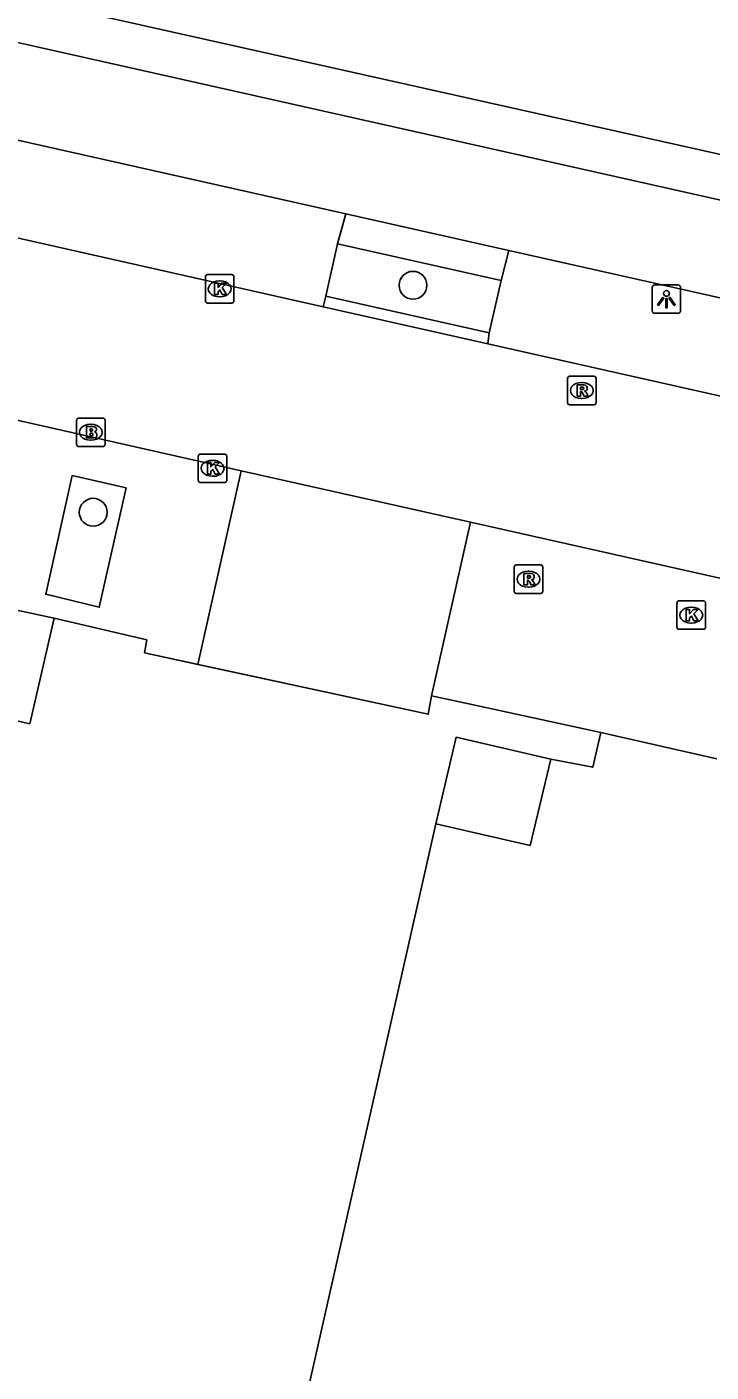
# Model space of a CAD drawing. Extents: x 161771 to 163125, y 382479 to 383177.
# Drawn here: x 162426.77 to 162450.79, y 382973.94 to 383021.17 of the extents above; entities that cross this region are included whole.
import ezdxf

# ---------------------------------------------------------------- set-up
doc = ezdxf.new("R2010")
doc.units = 0
for name, color, linetype in [('IMGEO_Boom', 7, 'Continuous'), ('IMGEO_Brandkraan', 7, 'Continuous'), ('IMGEO_Fietspad_gesloten', 7, 'Continuous'), ('IMGEO_Hek', 7, 'Continuous'), ('IMGEO_Kolk', 7, 'Continuous'), ('IMGEO_Lichtpunt', 7, 'Continuous'), ('IMGEO_Pand', 7, 'Continuous'), ('IMGEO_Pand_overbouw', 7, 'Continuous'), ('IMGEO_Parkeervlak_open', 7, 'Continuous'), ('IMGEO_Rijbaan_lokaal_gesloten', 7, 'Continuous'), ('IMGEO_Rioolput', 7, 'Continuous'), ('IMGEO_Voetpad_open', 7, 'Continuous')]:
    doc.layers.add(name, color=color, linetype=linetype)

msp = doc.modelspace()

# ---------------------------------------------------------------- linework, layer by layer
at = {"layer": 'IMGEO_Boom'}
for centre in [(162440.329, 383012.095), (162429.101, 383004.126)]:
    msp.add_circle(centre, 0.489, dxfattribs=at)
at = {"layer": 'IMGEO_Brandkraan'}
for p, q in [((162428.517, 383006.507), (162428.517, 383007.359)), ((162428.592, 383007.433), (162429.444, 383007.433)), ((162429.518, 383007.359), (162429.518, 383006.507)), ((162429.005, 383007.213), (162429.03, 383007.213)), ((162429.444, 383006.433), (162428.592, 383006.433)), ((162429.028, 383006.653), (162429.003, 383006.653))]:
    msp.add_line(p, q, dxfattribs=at)
for points in [[(162428.517, 383006.507), (162428.517, 383007.359)], [(162428.592, 383007.433), (162429.444, 383007.433)], [(162429.518, 383007.359), (162429.518, 383006.507)], [(162428.865, 383007.133), (162428.865, 383006.733), (162429.078, 383006.733)], [(162429.096, 383007.133), (162428.865, 383007.133)], [(162429.044, 383007.052), (162428.99, 383007.052), (162428.99, 383006.976)], [(162428.99, 383006.976), (162429.043, 383006.976)], [(162429.052, 383006.9), (162428.99, 383006.9), (162428.99, 383006.819)], [(162429.444, 383006.433), (162428.592, 383006.433)], [(162428.99, 383006.819), (162429.052, 383006.819)]]:
    msp.add_lwpolyline(points, dxfattribs=at)
for centre, radius, start, end in [((162428.594, 383007.357), 0.0765, 91.552, 178.448), ((162428.594, 383007.357), 0.0765, 91.552, 178.448), ((162429.442, 383007.357), 0.0765, 1.552, 88.448), ((162429.442, 383007.357), 0.0765, 1.552, 88.448), ((162429.045, 383007.014), 0.0379, 267.8285, 90.9355), ((162429.053, 383006.859), 0.0404, 269.8759, 90.5077), ((162429.1, 383006.988), 0.145, 59.4692, 91.5367), ((162429.125, 383007.035), 0.0922, 285.5137, 58.1501), ((162429.13, 383006.843), 0.105, 301.3115, 78.989), ((162428.594, 383006.509), 0.0765, 181.552, 268.448), ((162428.594, 383006.509), 0.0765, 181.552, 268.448), ((162429.084, 383006.984), 0.251, 268.6676, 293.5347), ((162429.442, 383006.509), 0.0765, 271.552, 358.448), ((162429.442, 383006.509), 0.0765, 271.552, 358.448)]:
    msp.add_arc(centre, radius, start, end, dxfattribs=at)
for centre, major_axis, ratio, start_param, end_param in [((162429.004, 383006.933), (-0.387, 0.002), 0.722429, 4.712389, 7.853982), ((162429.029, 383006.933), (-0.39, 0.002), 0.717154, 1.570796, 4.712389)]:
    msp.add_ellipse(centre, major_axis=major_axis, ratio=ratio, start_param=start_param, end_param=end_param, dxfattribs=at)
at = {"layer": 'IMGEO_Fietspad_gesloten'}
for points in [[(162412.703, 383023.699), (162692.17, 382961.036), (162786.206, 382939.932), (162862.311, 382922.904), (162982.112, 382896.093), (163063.024, 382878.031), (163074.368, 382875.36), (163078.832, 382874.349)], [(162437.969, 383014.606), (162411.999, 383020.435)], [(162437.969, 383014.606), (162443.699, 383013.32)], [(162443.699, 383013.32), (162462.319, 383009.141)]]:
    msp.add_lwpolyline(points, dxfattribs=at)
at = {"layer": 'IMGEO_Hek'}
for points in [[(162427.737, 383000.408), (162430.979, 382999.645), (162430.897, 382999.192), (162440.866, 382997.033), (162440.984, 382997.681), (162442.122, 382997.433)], [(162442.122, 382997.433), (162446.924, 382996.388)]]:
    msp.add_lwpolyline(points, dxfattribs=at)
at = {"layer": 'IMGEO_Kolk'}
for p, q in [((162433.042, 383011.545), (162433.042, 383012.397)), ((162433.117, 383012.471), (162433.969, 383012.471)), ((162433.53, 383012.251), (162433.555, 383012.251)), ((162434.043, 383012.397), (162434.043, 383011.545)), ((162433.553, 383011.691), (162433.528, 383011.691)), ((162433.969, 383011.471), (162433.117, 383011.471)), ((162432.792, 383005.242), (162432.792, 383006.094)), ((162432.867, 383006.168), (162433.719, 383006.168)), ((162433.28, 383005.948), (162433.305, 383005.948)), ((162433.793, 383006.094), (162433.793, 383005.242)), ((162433.719, 383005.168), (162432.867, 383005.168)), ((162433.303, 383005.388), (162433.278, 383005.388)), ((162449.597, 383000.09), (162449.597, 383000.942)), ((162449.672, 383001.016), (162450.524, 383001.016)), ((162450.085, 383000.796), (162450.11, 383000.796)), ((162450.598, 383000.942), (162450.598, 383000.09)), ((162450.524, 383000.016), (162449.672, 383000.016)), ((162450.108, 383000.236), (162450.083, 383000.236))]:
    msp.add_line(p, q, dxfattribs=at)
for points in [[(162433.042, 383011.545), (162433.042, 383012.397)], [(162433.117, 383012.471), (162433.969, 383012.471)], [(162433.363, 383012.171), (162433.486, 383012.171), (162433.486, 383012.02), (162433.616, 383012.171), (162433.78, 383012.171), (162433.634, 383012.02), (162433.787, 383011.771), (162433.635, 383011.771), (162433.55, 383011.935), (162433.486, 383011.868), (162433.486, 383011.771), (162433.363, 383011.771), (162433.363, 383012.171)], [(162434.043, 383012.397), (162434.043, 383011.545)], [(162433.969, 383011.471), (162433.117, 383011.471)], [(162432.792, 383005.242), (162432.792, 383006.094)], [(162432.867, 383006.168), (162433.719, 383006.168)], [(162433.793, 383006.094), (162433.793, 383005.242)], [(162433.113, 383005.868), (162433.236, 383005.868), (162433.236, 383005.717), (162433.366, 383005.868), (162433.53, 383005.868), (162433.384, 383005.717), (162433.537, 383005.468), (162433.385, 383005.468), (162433.3, 383005.632), (162433.236, 383005.565), (162433.236, 383005.468), (162433.113, 383005.468), (162433.113, 383005.868)], [(162433.719, 383005.168), (162432.867, 383005.168)], [(162449.597, 383000.09), (162449.597, 383000.942)], [(162449.672, 383001.016), (162450.524, 383001.016)], [(162450.598, 383000.942), (162450.598, 383000.09)], [(162449.918, 383000.716), (162450.041, 383000.716), (162450.041, 383000.565), (162450.171, 383000.716), (162450.335, 383000.716), (162450.189, 383000.565), (162450.342, 383000.316), (162450.19, 383000.316), (162450.105, 383000.48), (162450.041, 383000.413), (162450.041, 383000.316), (162449.918, 383000.316), (162449.918, 383000.716)], [(162450.524, 383000.016), (162449.672, 383000.016)]]:
    msp.add_lwpolyline(points, dxfattribs=at)
for centre, start, end in [((162433.119, 383012.395), 91.552, 178.448), ((162433.119, 383012.395), 91.552, 178.448), ((162433.967, 383012.395), 1.552, 88.448), ((162433.967, 383012.395), 1.552, 88.448), ((162433.119, 383011.547), 181.552, 268.448), ((162433.119, 383011.547), 181.552, 268.448), ((162433.967, 383011.547), 271.552, 358.448), ((162433.967, 383011.547), 271.552, 358.448), ((162432.869, 383006.092), 91.552, 178.448), ((162432.869, 383006.092), 91.552, 178.448), ((162433.717, 383006.092), 1.552, 88.448), ((162433.717, 383006.092), 1.552, 88.448), ((162432.869, 383005.244), 181.552, 268.448), ((162432.869, 383005.244), 181.552, 268.448), ((162433.717, 383005.244), 271.552, 358.448), ((162433.717, 383005.244), 271.552, 358.448), ((162449.674, 383000.94), 91.552, 178.448), ((162449.674, 383000.94), 91.552, 178.448), ((162450.522, 383000.94), 1.552, 88.448), ((162450.522, 383000.94), 1.552, 88.448), ((162449.674, 383000.092), 181.552, 268.448), ((162449.674, 383000.092), 181.552, 268.448), ((162450.522, 383000.092), 271.552, 358.448), ((162450.522, 383000.092), 271.552, 358.448)]:
    msp.add_arc(centre, 0.0765, start, end, dxfattribs=at)
for centre, major_axis, ratio, start_param, end_param in [((162433.529, 383011.971), (-0.387, 0.002), 0.722429, 4.712389, 7.853982), ((162433.554, 383011.971), (-0.39, 0.002), 0.717154, 1.570796, 4.712389), ((162433.279, 383005.668), (-0.387, 0.002), 0.722429, 4.712389, 7.853982), ((162433.304, 383005.668), (-0.39, 0.002), 0.717154, 1.570796, 4.712389), ((162450.084, 383000.516), (-0.387, 0.002), 0.722429, 4.712389, 7.853982), ((162450.109, 383000.516), (-0.39, 0.002), 0.717154, 1.570796, 4.712389)]:
    msp.add_ellipse(centre, major_axis=major_axis, ratio=ratio, start_param=start_param, end_param=end_param, dxfattribs=at)
at = {"layer": 'IMGEO_Lichtpunt'}
for p, q in [((162449.628, 383012.106), (162448.82, 383012.106)), ((162449.628, 383012.106), (162448.82, 383012.106)), ((162448.726, 383012.011), (162448.726, 383011.204)), ((162448.726, 383012.011), (162448.726, 383011.204)), ((162449.722, 383011.204), (162449.722, 383012.011)), ((162449.722, 383011.204), (162449.722, 383012.011)), ((162448.82, 383011.11), (162449.628, 383011.11)), ((162448.82, 383011.11), (162449.628, 383011.11))]:
    msp.add_line(p, q, dxfattribs=at)
for points in [[(162449.1, 383011.675), (162449.139, 383011.647), (162448.951, 383011.385), (162448.913, 383011.412), (162449.1, 383011.675)], [(162449.202, 383011.627), (162449.249, 383011.627), (162449.249, 383011.305), (162449.202, 383011.305), (162449.202, 383011.627)], [(162449.312, 383011.647), (162449.35, 383011.674), (162449.537, 383011.412), (162449.498, 383011.384), (162449.312, 383011.647)]]:
    msp.add_lwpolyline(points, dxfattribs=at)
msp.add_circle((162449.225, 383011.809), 0.0994, dxfattribs=at)
for centre, start, end in [((162448.82, 383012.011), 90, 180), ((162448.82, 383012.011), 90, 180), ((162449.628, 383012.011), 0, 90), ((162449.628, 383012.011), 0, 90), ((162448.82, 383011.204), 180, 270), ((162448.82, 383011.204), 180, 270), ((162449.628, 383011.204), 270, 0), ((162449.628, 383011.204), 270, 360)]:
    msp.add_arc(centre, 0.0946, start, end, dxfattribs=at)
at = {"layer": 'IMGEO_Pand'}
for points in [[(162427.737, 383000.408), (162426.872, 382996.7), (162425.17, 382997.1), (162420.336, 382975.791), (162420.072, 382974.641), (162423.283, 382973.906), (162421.181, 382964.873), (162418.053, 382965.612), (162413.727, 382946.579), (162391.462, 382951.81), (162400.648, 382992.516), (162403.248, 382991.93), (162402.89, 382990.344), (162418.402, 382986.844), (162421.298, 382999.68), (162424.893, 382998.862), (162424.986, 382999.261), (162425.371, 383000.912)], [(162425.371, 383000.912), (162427.737, 383000.408)], [(162470.506, 382991.078), (162469.413, 382986.144), (162470.866, 382985.851), (162459.739, 382936.442), (162429.828, 382943.143), (162441.132, 382993.188), (162444.442, 382992.423), (162445.165, 382995.456), (162446.641, 382995.175), (162446.924, 382996.388)], [(162446.924, 382996.388), (162450.99, 382995.473)]]:
    msp.add_lwpolyline(points, dxfattribs=at)
at = {"layer": 'IMGEO_Pand_overbouw'}
msp.add_lwpolyline([(162441.132, 382993.188), (162444.442, 382992.423), (162445.165, 382995.456), (162441.842, 382996.227)], close=True, dxfattribs=at)
at = {"layer": 'IMGEO_Parkeervlak_open'}
for points in [[(162437.266, 383011.716), (162437.674, 383013.55)], [(162443.427, 383012.266), (162443.006, 383010.427)], [(162428.359, 383005.418), (162430.256, 383004.982), (162429.312, 383000.791), (162427.434, 383001.249), (162428.359, 383005.418)], [(162432.772, 382998.786), (162430.897, 382999.192), (162430.979, 382999.645), (162427.737, 383000.408)], [(162446.924, 382996.388), (162442.122, 382997.433), (162440.984, 382997.681)]]:
    msp.add_lwpolyline(points, dxfattribs=at)
at = {"layer": 'IMGEO_Rijbaan_lokaal_gesloten'}
for points in [[(162411.411, 383017.151), (162414.686, 383016.404), (162437.17, 383011.343)], [(162442.952, 383010.042), (162437.17, 383011.343)], [(162461.525, 383005.876), (162455.345, 383007.252), (162442.952, 383010.042)], [(162421.135, 383008.556), (162433.113, 383005.848), (162434.296, 383005.583)], [(162434.296, 383005.583), (162442.351, 383003.776)], [(162442.351, 383003.776), (162452.349, 383001.534)]]:
    msp.add_lwpolyline(points, dxfattribs=at)
at = {"layer": 'IMGEO_Rioolput'}
for p, q in [((162445.753, 383007.972), (162445.753, 383008.824)), ((162445.828, 383008.898), (162446.68, 383008.898)), ((162446.754, 383008.824), (162446.754, 383007.972)), ((162446.241, 383008.678), (162446.266, 383008.678)), ((162446.68, 383007.898), (162445.828, 383007.898)), ((162446.264, 383008.118), (162446.239, 383008.118)), ((162443.884, 383001.348), (162443.884, 383002.2)), ((162443.959, 383002.274), (162444.811, 383002.274)), ((162444.885, 383002.2), (162444.885, 383001.348)), ((162444.372, 383002.054), (162444.397, 383002.054)), ((162444.811, 383001.274), (162443.959, 383001.274)), ((162444.395, 383001.494), (162444.37, 383001.494))]:
    msp.add_line(p, q, dxfattribs=at)
for points in [[(162445.753, 383007.972), (162445.753, 383008.824)], [(162445.828, 383008.898), (162446.68, 383008.898)], [(162446.754, 383008.824), (162446.754, 383007.972)], [(162446.342, 383008.596), (162446.09, 383008.598), (162446.09, 383008.198)], [(162446.09, 383008.198), (162446.214, 383008.198), (162446.214, 383008.36), (162446.225, 383008.36)], [(162446.268, 383008.517), (162446.214, 383008.517), (162446.214, 383008.436)], [(162446.214, 383008.436), (162446.266, 383008.436)], [(162446.272, 383008.331), (162446.343, 383008.198), (162446.483, 383008.198), (162446.418, 383008.324)], [(162446.68, 383007.898), (162445.828, 383007.898)], [(162443.884, 383001.348), (162443.884, 383002.2)], [(162443.959, 383002.274), (162444.811, 383002.274)], [(162444.885, 383002.2), (162444.885, 383001.348)], [(162444.473, 383001.972), (162444.221, 383001.974), (162444.221, 383001.574)], [(162444.221, 383001.574), (162444.345, 383001.574), (162444.345, 383001.736), (162444.356, 383001.736)], [(162444.399, 383001.893), (162444.345, 383001.893), (162444.345, 383001.812)], [(162444.345, 383001.812), (162444.397, 383001.812)], [(162444.403, 383001.707), (162444.474, 383001.574), (162444.614, 383001.574), (162444.549, 383001.7)], [(162444.811, 383001.274), (162443.959, 383001.274)]]:
    msp.add_lwpolyline(points, dxfattribs=at)
for centre, radius, start, end in [((162445.83, 383008.822), 0.0765, 91.552, 178.448), ((162445.83, 383008.822), 0.0765, 91.552, 178.448), ((162446.678, 383008.822), 0.0765, 1.552, 88.448), ((162446.678, 383008.822), 0.0765, 1.552, 88.448), ((162446.224, 383008.307), 0.0533, 26.0293, 88.6989), ((162446.25, 383008.625), 0.19, 274.7715, 282.9687), ((162446.274, 383008.421), 0.0964, 77.0061, 93.1865), ((162446.288, 383008.478), 0.0378, 276.6634, 79.6772), ((162446.341, 383008.486), 0.109, 350.3612, 89.416), ((162446.339, 383008.486), 0.112, 277.5842, 350.9817), ((162446.323, 383008.271), 0.108, 29.5134, 73.7905), ((162445.83, 383007.974), 0.0765, 181.552, 268.448), ((162445.83, 383007.974), 0.0765, 181.552, 268.448), ((162446.678, 383007.974), 0.0765, 271.552, 358.448), ((162446.678, 383007.974), 0.0765, 271.552, 358.448), ((162443.961, 383002.198), 0.0765, 91.552, 178.448), ((162443.961, 383002.198), 0.0765, 91.552, 178.448), ((162444.809, 383002.198), 0.0765, 1.552, 88.448), ((162444.809, 383002.198), 0.0765, 1.552, 88.448), ((162444.355, 383001.683), 0.0533, 26.0293, 88.6989), ((162444.381, 383002.001), 0.19, 274.7715, 282.9687), ((162444.405, 383001.797), 0.0964, 77.0061, 93.1865), ((162444.419, 383001.854), 0.0378, 276.6634, 79.6772), ((162444.472, 383001.862), 0.109, 350.3612, 89.416), ((162444.47, 383001.862), 0.112, 277.5842, 350.9817), ((162444.454, 383001.647), 0.108, 29.5134, 73.7905), ((162443.961, 383001.35), 0.0765, 181.552, 268.448), ((162443.961, 383001.35), 0.0765, 181.552, 268.448), ((162444.809, 383001.35), 0.0765, 271.552, 358.448), ((162444.809, 383001.35), 0.0765, 271.552, 358.448)]:
    msp.add_arc(centre, radius, start, end, dxfattribs=at)
for centre, major_axis, ratio, start_param, end_param in [((162446.24, 383008.398), (-0.387, 0.002), 0.722429, 4.712389, 7.853982), ((162446.265, 383008.398), (-0.39, 0.002), 0.717154, 1.570796, 4.712389), ((162444.371, 383001.774), (-0.387, 0.002), 0.722429, 4.712389, 7.853982), ((162444.396, 383001.774), (-0.39, 0.002), 0.717154, 1.570796, 4.712389)]:
    msp.add_ellipse(centre, major_axis=major_axis, ratio=ratio, start_param=start_param, end_param=end_param, dxfattribs=at)
at = {"layer": 'IMGEO_Voetpad_open'}
for points in [[(162316.154, 383047.05), (162330.921, 383043.712), (162413.931, 383025.005), (162528.992, 382999.263), (162602.3, 382982.823), (162862.598, 382924.42), (162982.36, 382897.639), (163063.337, 382879.55), (163063.344, 382879.609)], [(162437.674, 383013.55), (162437.969, 383014.606)], [(162437.674, 383013.55), (162443.427, 383012.266)], [(162443.699, 383013.32), (162443.427, 383012.266)], [(162437.17, 383011.343), (162437.266, 383011.716)], [(162443.006, 383010.427), (162437.266, 383011.716)], [(162443.006, 383010.427), (162442.952, 383010.042)], [(162434.296, 383005.583), (162432.772, 382998.786)], [(162440.984, 382997.681), (162442.351, 383003.776)], [(162440.984, 382997.681), (162440.866, 382997.033), (162432.772, 382998.786)]]:
    msp.add_lwpolyline(points, dxfattribs=at)

doc.saveas('drawing.dxf')
